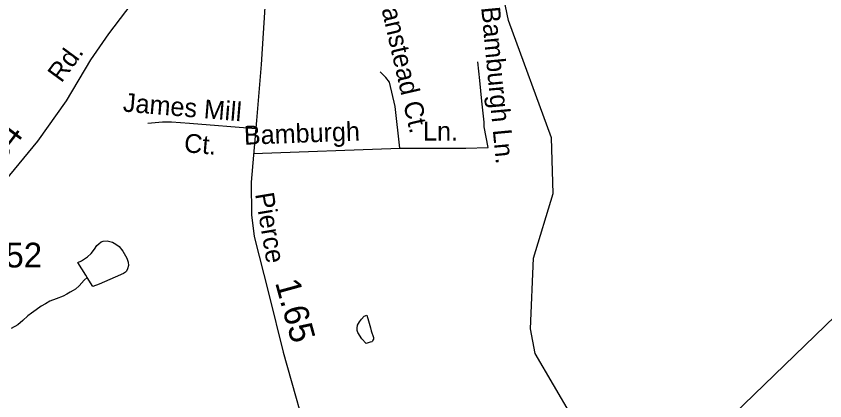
# Model space of a CAD drawing. Extents: x 2001466 to 2224147, y 644118 to 847247.
# Drawn here: x 2063438 to 2067521, y 702577 to 704520 of the extents above; entities that cross this region are included whole.
import ezdxf

# ---------------------------------------------------------------- set-up
doc = ezdxf.new("R2010")
doc.units = 0
for name, color, linetype in [('Exist Hydrographic Creek Single Shore', 7, 'Continuous'), ('Exist Hydrographic Misc Water Feature', 7, 'Continuous'), ('Exist Road Non-System Type 51', 7, 'Continuous'), ('Exist Road Non-System Type 51 Label', 7, 'Continuous'), ('Exist Road Secondary Mileage Hundredths English Label', 7, 'Continuous'), ('Exist Road Secondary Type 51 Attributed', 7, 'Continuous'), ('Exist Road Secondary Type 51 Label', 7, 'Continuous'), ('Exist Road Secondary Type 51 Number Label', 7, 'Continuous'), ('Exist Utilities Electrical Transmission Line', 7, 'Continuous')]:
    doc.layers.add(name, color=color, linetype=linetype)

msp = doc.modelspace()

# ---------------------------------------------------------------- linework, layer by layer
at = {"layer": 'Exist Hydrographic Creek Single Shore'}
msp.add_lwpolyline([(2066370.1, 701890.9), (2066243.2, 702500.2), (2066059.3, 702815.6), (2066034.3, 702940.8), (2066050.2, 703298), (2066149.3, 703624.1), (2066140.3, 703906.5), (2065923.3, 704498.2), (2065864.3, 704781.5), (2065747.4, 705115.3), (2065621.3, 705623.1), (2065269.4, 706253.6), (2065269.4, 706379.4)], dxfattribs=at)
at = {"layer": 'Exist Hydrographic Misc Water Feature'}
for points in [[(2063796.9, 703199.8), (2063789.1, 703211.9), (2063748.7, 703275.6), (2063767.2, 703283.8), (2063782.8, 703293.6), (2063798.6, 703303.8), (2063816.8, 703321.7), (2063832.8, 703344), (2063844.9, 703362.1), (2063854.6, 703369.9), (2063866.4, 703379.9), (2063876.5, 703384), (2063896.8, 703385.8), (2063924.9, 703377.9), (2063940.7, 703368.2), (2063958.5, 703356.2), (2063976.8, 703332.3), (2063996.9, 703298), (2064003, 703278), (2064004.6, 703260.4), (2063999.1, 703244.2), (2063994.8, 703232.2), (2063988.9, 703226.3), (2063978.8, 703220.1), (2063937.2, 703202), (2063857.2, 703165.9), (2063825, 703153.7), (2063796.9, 703199.8)], [(2063796.9, 703199.8), (2063781.1, 703186), (2063755.1, 703157.8), (2063737.1, 703141.9), (2063725.2, 703133.6), (2063711, 703125.6), (2063693.2, 703115.7), (2063675.1, 703105.9), (2063639, 703091.5), (2063607.3, 703079.7), (2063585.3, 703067.6), (2063563.4, 703055.5), (2063539.4, 703037.2), (2063515.2, 703019.4), (2063497.1, 703005.5), (2063471.5, 702983.4), (2063445.7, 702961.4), (2063411.6, 702943)], [(2065231.1, 702930.4), (2065241.3, 702896.9), (2065241.3, 702888.8), (2065239.3, 702882.6), (2065237.4, 702878.8), (2065233.3, 702874.6), (2065225.3, 702872.5), (2065205.6, 702866.6), (2065183.3, 702890.7), (2065163.2, 702922.5), (2065159.3, 702932.4), (2065159.1, 702944.6), (2065160.9, 702958.5), (2065171.2, 702976.4), (2065181.2, 702990.3), (2065195, 703004.5), (2065209.1, 703010.4), (2065216.9, 702980.5), (2065227, 702946.5), (2065231.1, 702930.4)]]:
    msp.add_lwpolyline(points, dxfattribs=at)
at = {"layer": 'Exist Road Non-System Type 51'}
msp.add_line((2064636.4, 703826.7), (2065375.9, 703853.8), dxfattribs=at)
for points in [[(2065375.9, 703853.8), (2065708.3, 703853.8), (2065821, 703856.8), (2065800.6, 703960.4), (2065800.8, 703974.4), (2065801, 703984.4), (2065789.2, 704090.7), (2065779.3, 704194.9), (2065769.3, 704289.1)], [(2065375.9, 703853.8), (2065350.7, 704063.6), (2065322.5, 704186.4), (2065304.7, 704210.1), (2065275, 704239.8)], [(2064102.8, 703979.9), (2064177, 703985.9), (2064221.5, 703985.9), (2064313.5, 703979.9), (2064647.2, 703952.1)]]:
    msp.add_lwpolyline(points, dxfattribs=at)
at = {"layer": 'Exist Road Secondary Type 51 Attributed'}
for points in [[(2064675.6, 704971.2), (2064686.2, 704859.9), (2064699.2, 704646.7), (2064675.6, 704276.4), (2064650.7, 703993), (2064623.9, 703681.9), (2064625.9, 703516.9), (2064640.1, 703407.9), (2064713, 703115.8), (2064785.6, 702823.6), (2064933.2, 702304.1), (2065099.7, 701697.7), (2065321.4, 700889.2), (2065465.8, 700390.2), (2065486.3, 700262.3), (2065492.6, 700134.4), (2065489.4, 699952.8), (2065485.5, 699755.4), (2065501.3, 699567.5), (2065598.3, 699071.6), (2065739.6, 698398.9), (2065799.5, 698127.3), (2065834.2, 697928.3), (2065854, 697618.8)], [(2064112.2, 704708.3), (2064047.9, 704623.8), (2063904.7, 704431.9), (2063813.2, 704299.3), (2063689.3, 704092.4), (2063546.1, 703888.7), (2063356.7, 703659.7), (2063250.2, 703537.4), (2063103.8, 703417.3), (2062935, 703281.5), (2062697.5, 703114.9), (2062526.7, 702994.1), (2062433.6, 702901), (2062290.8, 702724.9), (2062192.1, 702603.3)]]:
    msp.add_lwpolyline(points, dxfattribs=at)
at = {"layer": 'Exist Utilities Electrical Transmission Line'}
msp.add_lwpolyline([(2066436.5, 701890.9), (2066453.7, 701909.6), (2067112.4, 702558.6), (2068549.7, 703948.7)], dxfattribs=at)

# ---------------------------------------------------------------- texts
at = {"layer": 'Exist Road Non-System Type 51 Label'}
for s, rotation, p in [('Banstead Ct.', 282.9327, (2065263.5, 704637.9)), ('Bamburgh Ln.', 275.4136, (2065785.8, 704564.4)), ('James Mill', 355.2342, (2063974.5, 704038.8)), ('Bamburgh', 2.1047, (2064589.2, 703870.7)), ('Ct.', 355.2342, (2064282.8, 703833.4))]:
    msp.add_text(s, height=95, rotation=rotation, dxfattribs=at).set_placement(p)
msp.add_text('Ln.', height=95, dxfattribs=at).set_placement((2065492.5, 703891.8))
at = {"layer": 'Exist Road Secondary Mileage Hundredths English Label'}
for s, rotation, p in [('.54', 52.4587, (2063338.3, 703739.2)), ('1.65', 285.3878, (2064744.5, 703174.5))]:
    msp.add_text(s, height=125, rotation=rotation, dxfattribs=at).set_placement(p)
at = {"layer": 'Exist Road Secondary Type 51 Label'}
for s, rotation, p in [('Rd.', 53.7342, (2063665.9, 704179.7)), ('Pierce', 279.4583, (2064643.8, 703622.1))]:
    msp.add_text(s, height=95, rotation=rotation, dxfattribs=at).set_placement(p)
at = {"layer": 'Exist Road Secondary Type 51 Number Label'}
msp.add_text('1152', height=125, dxfattribs=at).set_placement((2063197, 703250.6))

doc.saveas('drawing.dxf')
